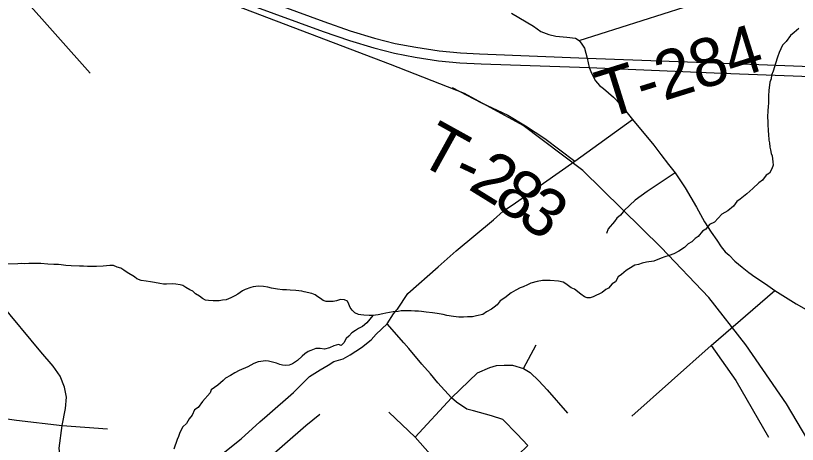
# Model space of a CAD drawing. Extents: x 0 to 34, y 0 to 22.
# Drawn here: x 7.4123 to 7.8726, y 16.0586 to 16.3111 of the extents above; entities that cross this region are included whole.
import ezdxf

# ---------------------------------------------------------------- set-up
doc = ezdxf.new("R2010")
doc.units = 0
for name, color, linetype in [('GM_X_County_Road', 7, 'Continuous'), ('GM_X_Minor_River', 7, 'Continuous'), ('GM_X_Rail_Line', 7, 'Continuous'), ('GM_X_State_Route', 7, 'Continuous'), ('GM_X_Township_Road', 7, 'Continuous'), ('GM_X_Township_Road_Text', 7, 'Continuous')]:
    doc.layers.add(name, color=color, linetype=linetype)

msp = doc.modelspace()

# ---------------------------------------------------------------- linework, layer by layer
at = {"layer": 'GM_X_County_Road'}
for points in [[(7.7043, 16.31248), (7.71729, 16.30477), (7.72156, 16.30179), (7.72617, 16.3), (7.73043, 16.29887), (7.7369, 16.29842), (7.74184, 16.29786), (7.74415, 16.29651), (7.74572, 16.29421), (7.7473, 16.29191), (7.74888, 16.28602), (7.74997, 16.28045)], [(7.74997, 16.28045), (7.75145, 16.27679), (7.75371, 16.2727), (7.7561, 16.26985), (7.7585, 16.26806), (7.76134, 16.26567), (7.76433, 16.26297), (7.76852, 16.25864), (7.7754, 16.24981), (7.78811, 16.23471), (7.79215, 16.22932), (7.79678, 16.22349), (7.80052, 16.21841), (7.80651, 16.20958), (7.81309, 16.19822), (7.81787, 16.18969), (7.8218, 16.18361), (7.82506, 16.17885), (7.82765, 16.17493), (7.83015, 16.17192), (7.83232, 16.17008), (7.83583, 16.16649), (7.84001, 16.16292), (7.84393, 16.15973), (7.84749, 16.15724), (7.85078, 16.15514), (7.85511, 16.15215), (7.8593, 16.14916), (7.87193, 16.14127), (7.88179, 16.13557)], [(7.66106, 16.16318), (7.67172, 16.17261), (7.69361, 16.19082), (7.69924, 16.19599), (7.70657, 16.20092), (7.74159, 16.22529), (7.7754, 16.24981)], [(7.6367, 16.13783), (7.63704, 16.13823), (7.64318, 16.14735), (7.66106, 16.16318)], [(7.53149, 16.05103), (7.54504, 16.06187), (7.55611, 16.07183), (7.56044, 16.07562), (7.57589, 16.08915), (7.58536, 16.09865), (7.5916, 16.10259), (7.59622, 16.10531), (7.59968, 16.10731), (7.60503, 16.10888), (7.60922, 16.11131), (7.61601, 16.11561), (7.62155, 16.12025), (7.62449, 16.12353), (7.63094, 16.12952), (7.63467, 16.1354), (7.6367, 16.13783)]]:
    msp.add_lwpolyline(points, dxfattribs=at)
at = {"layer": 'GM_X_Minor_River'}
for points in [[(7.87338, 16.30345), (7.87068, 16.30122), (7.86856, 16.29935), (7.86602, 16.29578), (7.8639, 16.29373), (7.86193, 16.28939), (7.86093, 16.28655), (7.85973, 16.28296), (7.85832, 16.27842), (7.85733, 16.27597), (7.8571, 16.27388), (7.85631, 16.2718), (7.85585, 16.26705), (7.8556, 16.26382), (7.85553, 16.25983), (7.8553, 16.25717), (7.85508, 16.25547), (7.85501, 16.25109), (7.85516, 16.249), (7.85513, 16.24729), (7.85544, 16.2431), (7.8556, 16.24119), (7.85573, 16.23777), (7.85609, 16.23624), (7.85642, 16.23357), (7.85678, 16.23205), (7.85712, 16.22995), (7.85767, 16.22842), (7.85818, 16.22499), (7.85834, 16.22308), (7.85754, 16.22081), (7.85616, 16.21836), (7.85424, 16.21707), (7.8521, 16.21425), (7.84979, 16.21258), (7.84632, 16.20922), (7.84284, 16.20605), (7.8388, 16.20307), (7.83687, 16.20159), (7.83493, 16.19877), (7.83165, 16.19616), (7.828, 16.19414), (7.82374, 16.18946), (7.82087, 16.18798), (7.81873, 16.18536), (7.81662, 16.18407), (7.8141, 16.18107), (7.81236, 16.17977), (7.81043, 16.1779), (7.80832, 16.1766)], [(7.80832, 16.1766), (7.80619, 16.17455), (7.80273, 16.17233), (7.79986, 16.17086), (7.79699, 16.16977), (7.7945, 16.16905), (7.7924, 16.16832), (7.788, 16.1665), (7.7838, 16.16581), (7.78113, 16.16529), (7.77903, 16.16457), (7.77693, 16.16403), (7.77329, 16.162), (7.77175, 16.16089), (7.76905, 16.15865), (7.76712, 16.15717), (7.76555, 16.15434), (7.76344, 16.15305), (7.76131, 16.15061), (7.75977, 16.14988), (7.75765, 16.14802), (7.75229, 16.14545), (7.75057, 16.14491), (7.74886, 16.14494), (7.74716, 16.14554), (7.74509, 16.14709), (7.74134, 16.15001), (7.73945, 16.15081), (7.73626, 16.15314), (7.73475, 16.15412), (7.73191, 16.15474), (7.72698, 16.15502), (7.72241, 16.1551), (7.71936, 16.15458), (7.71554, 16.15351), (7.71363, 16.15259), (7.71114, 16.1513), (7.70942, 16.15076), (7.70673, 16.14948), (7.70404, 16.14781), (7.70038, 16.14483), (7.6975, 16.14317), (7.69575, 16.14073), (7.69402, 16.13943), (7.69247, 16.13813), (7.6896, 16.13665), (7.68729, 16.13517), (7.68367, 16.13429), (7.68119, 16.13376), (7.67833, 16.13362), (7.67605, 16.13347), (7.6732, 16.13352), (7.67016, 16.13395), (7.66618, 16.1344), (7.6641, 16.13501), (7.6605, 16.13564), (7.65765, 16.13607), (7.65405, 16.13652), (7.6512, 16.13676), (7.64949, 16.13698), (7.6474, 16.13701), (7.64513, 16.13724), (7.64323, 16.13728), (7.63923, 16.13716), (7.63752, 16.13681), (7.63466, 16.13667), (7.63238, 16.13633), (7.63027, 16.13579), (7.62856, 16.13544), (7.6257, 16.13492), (7.62417, 16.13476), (7.62208, 16.13441), (7.62037, 16.13444), (7.61733, 16.13469), (7.61562, 16.13491), (7.61411, 16.13512), (7.61203, 16.13611), (7.61035, 16.13766), (7.60923, 16.1392), (7.6085, 16.14112), (7.60758, 16.14284), (7.60589, 16.14363), (7.60361, 16.14386), (7.60113, 16.14315), (7.59922, 16.1428), (7.5975, 16.14264), (7.59503, 16.14268), (7.59333, 16.14328), (7.59183, 16.14445), (7.59014, 16.14543), (7.58864, 16.1466), (7.58675, 16.14739), (7.5822, 16.14842), (7.58069, 16.14883), (7.57728, 16.14927), (7.57386, 16.14933), (7.57177, 16.14956), (7.56949, 16.1496), (7.56645, 16.15003), (7.56285, 16.15066), (7.56077, 16.15108)], [(7.56077, 16.15108), (7.55812, 16.15151), (7.55527, 16.15175), (7.55222, 16.15142), (7.55069, 16.15107), (7.54744, 16.14979), (7.54591, 16.14906), (7.54302, 16.14702), (7.5413, 16.1461), (7.53899, 16.14481), (7.53631, 16.14371), (7.53403, 16.14356), (7.53212, 16.14322), (7.52851, 16.14309), (7.52585, 16.14332), (7.52414, 16.14355), (7.52226, 16.14453), (7.52057, 16.14589), (7.51812, 16.14726), (7.51663, 16.14881), (7.51493, 16.1496), (7.51248, 16.15098), (7.51079, 16.15215), (7.50909, 16.15256), (7.50663, 16.15298), (7.50492, 16.1532), (7.50111, 16.15289), (7.4994, 16.15292), (7.49713, 16.15334), (7.4941, 16.15396), (7.49163, 16.15438), (7.48916, 16.15462), (7.48613, 16.15505), (7.48368, 16.15604), (7.48218, 16.15721), (7.47785, 16.15976), (7.47597, 16.16112), (7.47428, 16.16229), (7.47201, 16.1629), (7.46993, 16.16389), (7.46765, 16.16393), (7.46575, 16.16377), (7.46384, 16.16362), (7.45985, 16.16331), (7.45453, 16.1634), (7.45225, 16.16363), (7.44997, 16.16348), (7.44503, 16.16376), (7.4418, 16.164), (7.43914, 16.16424), (7.43744, 16.16446), (7.43478, 16.16451), (7.43117, 16.16476), (7.42718, 16.16502), (7.42395, 16.16508), (7.41996, 16.16515), (7.41729, 16.165), (7.41558, 16.16503), (7.41349, 16.16488), (7.40626, 16.16463)], [(7.62251, 16.13448), (7.61915, 16.13009), (7.61646, 16.12805), (7.61415, 16.12676), (7.61243, 16.12565), (7.61031, 16.12435), (7.60838, 16.12229), (7.60683, 16.12099), (7.60546, 16.11835), (7.60391, 16.11686), (7.6024, 16.11745), (7.59954, 16.11655), (7.59705, 16.11546), (7.59418, 16.11474), (7.59153, 16.11498), (7.58906, 16.11502), (7.586, 16.11394), (7.58446, 16.1132), (7.58254, 16.11191), (7.581, 16.1106), (7.57829, 16.10799), (7.57522, 16.10595), (7.5733, 16.10522), (7.57121, 16.10507), (7.5695, 16.10529), (7.5678, 16.1057), (7.56591, 16.10649), (7.56118, 16.10753), (7.55966, 16.10774), (7.55509, 16.10725), (7.5526, 16.10615), (7.54896, 16.10432), (7.54398, 16.10212), (7.54129, 16.10065), (7.53879, 16.09917), (7.53591, 16.09751), (7.53437, 16.09621), (7.53128, 16.09341), (7.52744, 16.09081), (7.52684, 16.08892), (7.52238, 16.08387), (7.51966, 16.0803), (7.51754, 16.07901), (7.51616, 16.0758), (7.51441, 16.07374), (7.51285, 16.07091), (7.51072, 16.06886), (7.50895, 16.06566), (7.50815, 16.0632), (7.50736, 16.0615), (7.50537, 16.05583)]]:
    msp.add_lwpolyline(points, dxfattribs=at)
at = {"layer": 'GM_X_Rail_Line'}
msp.add_lwpolyline([(7.98969, 15.86454), (7.97792, 15.89676), (7.9471, 15.94564), (7.90633, 16.01458), (7.86621, 16.08248), (7.84214, 16.11721), (7.82041, 16.14516), (7.79233, 16.17448), (7.74628, 16.21987), (7.7111, 16.24634), (7.67665, 16.2653), (7.63308, 16.28236), (7.40377, 16.36953)], dxfattribs=at)
at = {"layer": 'GM_X_State_Route'}
for points in [[(7.18919, 16.44995), (7.32593, 16.39984), (7.40223, 16.37174), (7.45175, 16.3538), (7.52297, 16.32765), (7.59326, 16.30177), (7.60884, 16.2964), (7.6232, 16.29201), (7.63527, 16.28894), (7.64744, 16.28664), (7.66126, 16.28444), (7.67376, 16.28335), (7.68637, 16.28269), (7.74997, 16.28045), (7.82817, 16.27721), (7.89614, 16.27468), (8.0124, 16.27041), (8.0149, 16.27031)], [(7.40618, 16.37651), (7.4557, 16.35857), (7.52339, 16.33344), (7.59369, 16.30756), (7.60926, 16.30218), (7.62362, 16.2978), (7.63569, 16.29473), (7.64786, 16.29242), (7.66168, 16.29023), (7.67418, 16.28913), (7.68547, 16.28854), (7.74888, 16.28602), (7.82927, 16.28303), (7.89607, 16.28055), (8.01233, 16.27627), (8.03587, 16.27538), (8.05883, 16.27452)]]:
    msp.add_lwpolyline(points, dxfattribs=at)
at = {"layer": 'GM_X_Township_Road'}
for p, q in [((7.45606, 16.27715), (7.41526, 16.32325)), ((7.71135, 16.10328), (7.71882, 16.1172)), ((7.64753, 16.06287), (7.63207, 16.0775))]:
    msp.add_line(p, q, dxfattribs=at)
for points in [[(7.74415, 16.29651), (7.80594, 16.31611), (7.83611, 16.3254), (7.85178, 16.3305), (7.86153, 16.33385), (7.89449, 16.34801)], [(7.66921, 16.26866), (7.68656, 16.25968), (7.70211, 16.25236), (7.71243, 16.24622), (7.7238, 16.23874), (7.74159, 16.22529)], [(7.80052, 16.21841), (7.78414, 16.20741), (7.77704, 16.2024), (7.77053, 16.1963), (7.76917, 16.19458)], [(7.76917, 16.19458), (7.76836, 16.19355), (7.76627, 16.19171), (7.76494, 16.18979), (7.76126, 16.18561), (7.76026, 16.18286)], [(7.77518, 16.07513), (7.82189, 16.11674), (7.8593, 16.14916)], [(7.47851, 16.01123), (7.47385, 16.01625), (7.46656, 16.02435), (7.45831, 16.02899), (7.45277, 16.03354), (7.44687, 16.03768), (7.44325, 16.04047), (7.44102, 16.04293), (7.4387, 16.04917), (7.43787, 16.05642), (7.43971, 16.06976), (7.44166, 16.07982), (7.44227, 16.0865), (7.44105, 16.09237), (7.43842, 16.09885), (7.43437, 16.10472), (7.42708, 16.11302), (7.4034, 16.14177)], [(7.37424, 16.13367), (7.35441, 16.12861), (7.34692, 16.12577), (7.34206, 16.12213), (7.33396, 16.11707), (7.34671, 16.10209), (7.35319, 16.09379), (7.35866, 16.08873), (7.36858, 16.08286), (7.37971, 16.07779), (7.38882, 16.07618), (7.41271, 16.07294), (7.43971, 16.06976), (7.46637, 16.06784)], [(7.6437, 16.115), (7.64089, 16.11833), (7.63094, 16.12952)], [(7.70253, 16.04695), (7.71384, 16.0579), (7.70765, 16.06469), (7.6992, 16.07326), (7.69241, 16.0754), (7.68183, 16.07829), (7.67787, 16.07931), (7.67188, 16.08338), (7.66889, 16.08602), (7.66091, 16.0948), (7.6565, 16.10012), (7.65152, 16.10577), (7.6437, 16.115)], [(7.82189, 16.11674), (7.83634, 16.09629), (7.85549, 16.06279)], [(7.64753, 16.06287), (7.66889, 16.08602), (7.68432, 16.10068), (7.69156, 16.10385), (7.69541, 16.10509), (7.69993, 16.10532), (7.70479, 16.10532), (7.71135, 16.10328), (7.71531, 16.10102), (7.7204, 16.09593), (7.72515, 16.09073), (7.73714, 16.07705)], [(7.53417, 16.02509), (7.53597, 16.02729), (7.53867, 16.03067), (7.54595, 16.03741), (7.58312, 16.06979), (7.59135, 16.07633)], [(7.71481, 16.01948), (7.70526, 16.01163), (7.69568, 16.0012), (7.67923, 16.02084), (7.66782, 16.0336), (7.65923, 16.04943), (7.64753, 16.06287)]]:
    msp.add_lwpolyline(points, dxfattribs=at)

# ---------------------------------------------------------------- texts
at = {"layer": 'GM_X_Township_Road_Text'}
for s, height, rotation, p in [('T-284', 0.028409, 17.3707, (7.75975, 16.25003)), ('T', 0.02841, 331.0328, (7.64774, 16.22506)), ('2', 0.02841, 328.2704, (7.67802, 16.20928)), ('-', 0.02841, 334.9569, (7.66822, 16.2138)), ('8', 0.02841, 324.4781, (7.69249, 16.20035)), ('3', 0.02841, 324.0491, (7.70669, 16.19022))]:
    msp.add_text(s, height=height, rotation=rotation, dxfattribs=at).set_placement(p)

doc.saveas('drawing.dxf')
